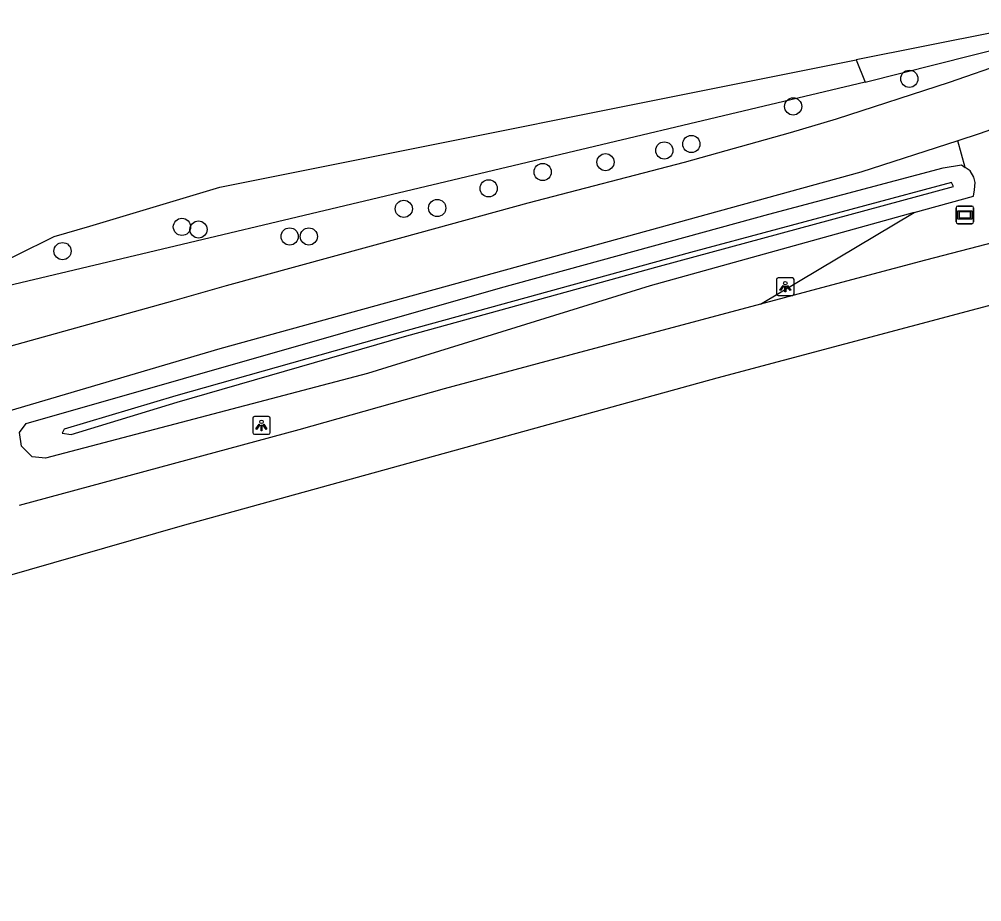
# Model space of a CAD drawing. Extents: x 162722 to 165099, y 384721 to 386283.
# Drawn here: x 164502.3 to 164557, y 385061.5 to 385111.7 of the extents above; entities that cross this region are included whole.
import ezdxf

# ---------------------------------------------------------------- set-up
doc = ezdxf.new("R2010")
doc.units = 0
for name, color, linetype in [('IMGEO_Boom', 7, 'Continuous'), ('IMGEO_Fietspad_gesloten', 7, 'Continuous'), ('IMGEO_Gemengd_bos', 7, 'Continuous'), ('IMGEO_Groenvoorziening', 7, 'Continuous'), ('IMGEO_Lichtpunt', 7, 'Continuous'), ('IMGEO_Plaatsnaambord', 7, 'Continuous'), ('IMGEO_Rijbaan_regionaal_gesloten', 7, 'Continuous'), ('IMGEO_Waterloop', 7, 'Continuous')]:
    doc.layers.add(name, color=color, linetype=linetype)

msp = doc.modelspace()

# ---------------------------------------------------------------- linework, layer by layer
at = {"layer": 'IMGEO_Boom'}
for centre in [(164552.898, 385108.283), (164546.296, 385106.711), (164538.973, 385104.209), (164540.511, 385104.574), (164535.631, 385103.543), (164532.061, 385102.984), (164528.991, 385102.053), (164524.166, 385100.889), (164526.067, 385100.936), (164511.558, 385099.864), (164512.499, 385099.715), (164517.68, 385099.32), (164518.771, 385099.32), (164504.774, 385098.486)]:
    msp.add_circle(centre, 0.489, dxfattribs=at)
at = {"layer": 'IMGEO_Fietspad_gesloten'}
for points in [[(164427.545, 385091.818), (164466.181, 385089.048), (164472.096, 385089.028), (164475.345, 385089.017), (164479.201, 385089.25), (164486.735, 385089.844), (164494.185, 385091.109), (164500, 385092.583), (164511.036, 385095.657), (164514.097, 385096.536), (164524.128, 385099.277), (164531.233, 385101.225), (164540.122, 385103.542), (164546.148, 385105.225), (164548.752, 385106.009), (164555.189, 385108.098), (164561.734, 385110.359), (164564.578, 385111.667)], [(164565.532, 385108.135), (164564.148, 385107.706), (164556.875, 385105.144), (164555.656, 385104.75)], [(164555.656, 385104.75), (164550.14, 385102.969), (164542.089, 385100.751), (164513.703, 385092.936), (164500.932, 385089.151)]]:
    msp.add_lwpolyline(points, dxfattribs=at)
at = {"layer": 'IMGEO_Gemengd_bos'}
for points in [[(164550.38, 385108.091), (164564.578, 385111.667)], [(164560.574, 385111.495), (164560.315, 385111.443), (164557.78, 385110.939), (164549.873, 385109.357)], [(164489.07, 385094.675), (164491.801, 385095.104), (164500.004, 385097.198), (164504.303, 385099.315), (164506.323, 385099.902), (164513.713, 385102.124), (164549.873, 385109.357)], [(164549.873, 385109.357), (164550.38, 385108.091)], [(164550.38, 385108.091), (164503.521, 385096.957), (164499.42, 385095.983), (164489.28, 385093.652), (164489.07, 385094.675)]]:
    msp.add_lwpolyline(points, dxfattribs=at)
at = {"layer": 'IMGEO_Groenvoorziening'}
for points in [[(164556.08, 385103.244), (164555.656, 385104.75)], [(164553.167, 385100.675), (164538.175, 385096.51), (164522.108, 385091.523), (164503.801, 385086.723), (164503.055, 385086.799), (164502.446, 385087.402), (164502.326, 385088.177), (164502.701, 385088.693), (164529.664, 385096.389), (164544.915, 385100.587), (164554.818, 385103.219), (164555.867, 385103.397), (164556.08, 385103.244)], [(164553.167, 385100.675), (164556.54, 385101.612), (164556.594, 385101.978), (164556.632, 385102.389), (164556.57, 385102.682), (164556.359, 385103.043), (164556.08, 385103.244)], [(164544.44, 385095.476), (164553.167, 385100.675)]]:
    msp.add_lwpolyline(points, dxfattribs=at)
at = {"layer": 'IMGEO_Lichtpunt'}
for p, q in [((164546.251, 385096.963), (164545.443, 385096.963)), ((164546.251, 385096.963), (164545.443, 385096.963)), ((164545.349, 385096.868), (164545.349, 385096.061)), ((164545.349, 385096.868), (164545.349, 385096.061)), ((164546.345, 385096.061), (164546.345, 385096.868)), ((164546.345, 385096.061), (164546.345, 385096.868)), ((164545.443, 385095.967), (164546.251, 385095.967)), ((164545.443, 385095.967), (164546.251, 385095.967)), ((164515.579, 385088.98), (164515.579, 385088.173)), ((164515.579, 385088.98), (164515.579, 385088.173)), ((164516.481, 385089.075), (164515.673, 385089.075)), ((164516.481, 385089.075), (164515.673, 385089.075)), ((164516.575, 385088.173), (164516.575, 385088.98)), ((164516.575, 385088.173), (164516.575, 385088.98)), ((164515.673, 385088.079), (164516.481, 385088.079)), ((164515.673, 385088.079), (164516.481, 385088.079))]:
    msp.add_line(p, q, dxfattribs=at)
for points in [[(164545.723, 385096.532), (164545.762, 385096.504), (164545.574, 385096.242), (164545.536, 385096.269), (164545.723, 385096.532)], [(164545.825, 385096.484), (164545.872, 385096.484), (164545.872, 385096.162), (164545.825, 385096.162), (164545.825, 385096.484)], [(164545.935, 385096.504), (164545.973, 385096.531), (164546.16, 385096.269), (164546.121, 385096.241), (164545.935, 385096.504)], [(164515.953, 385088.644), (164515.992, 385088.616), (164515.804, 385088.354), (164515.766, 385088.381), (164515.953, 385088.644)], [(164516.055, 385088.596), (164516.102, 385088.596), (164516.102, 385088.274), (164516.055, 385088.274), (164516.055, 385088.596)], [(164516.165, 385088.616), (164516.203, 385088.643), (164516.39, 385088.381), (164516.351, 385088.353), (164516.165, 385088.616)]]:
    msp.add_lwpolyline(points, dxfattribs=at)
for centre in [(164545.848, 385096.666), (164516.078, 385088.778)]:
    msp.add_circle(centre, 0.0994, dxfattribs=at)
for centre, start, end in [((164545.443, 385096.868), 90, 180), ((164545.443, 385096.868), 90, 180), ((164546.251, 385096.868), 0, 90), ((164546.251, 385096.868), 0, 90), ((164545.443, 385096.061), 180, 270), ((164545.443, 385096.061), 180, 270), ((164546.251, 385096.061), 270, 0), ((164546.251, 385096.061), 270, 360), ((164515.673, 385088.98), 90, 180), ((164515.673, 385088.98), 90, 180), ((164516.481, 385088.98), 0, 90), ((164516.481, 385088.98), 0, 90), ((164515.673, 385088.173), 180, 270), ((164515.673, 385088.173), 180, 270), ((164516.481, 385088.173), 270, 0), ((164516.481, 385088.173), 270, 360)]:
    msp.add_arc(centre, 0.0946, start, end, dxfattribs=at)
at = {"layer": 'IMGEO_Plaatsnaambord'}
for p, q in [((164555.557, 385100.143), (164555.557, 385100.943)), ((164555.557, 385100.943), (164555.557, 385100.143)), ((164555.657, 385101.043), (164556.447, 385101.043)), ((164556.447, 385101.043), (164555.657, 385101.043)), ((164556.547, 385100.943), (164556.547, 385100.143)), ((164556.547, 385100.143), (164556.547, 385100.943)), ((164556.447, 385100.043), (164555.657, 385100.043)), ((164555.657, 385100.043), (164556.447, 385100.043))]:
    msp.add_line(p, q, dxfattribs=at)
for points in [[(164555.658, 385100.775), (164556.446, 385100.775), (164556.446, 385100.311), (164555.658, 385100.311), (164555.658, 385100.775)], [(164555.723, 385100.71), (164555.723, 385100.376), (164556.381, 385100.376), (164556.381, 385100.71), (164555.723, 385100.71)]]:
    msp.add_lwpolyline(points, dxfattribs=at)
for centre, start, end in [((164555.657, 385100.943), 90, 180), ((164555.657, 385100.943), 90, 180), ((164556.447, 385100.943), 0, 90), ((164556.447, 385100.943), 360, 90), ((164555.657, 385100.143), 180, 270), ((164555.657, 385100.143), 180, 270), ((164556.447, 385100.143), 270, 0), ((164556.447, 385100.143), 270, 0)]:
    msp.add_arc(centre, 0.1, start, end, dxfattribs=at)
at = {"layer": 'IMGEO_Rijbaan_regionaal_gesloten'}
for points in [[(164566.982, 385101.5), (164564.63, 385100.807), (164559.736, 385099.508), (164553.821, 385097.977), (164548.479, 385096.556), (164544.44, 385095.476)], [(164567.783, 385098.14), (164541.949, 385091.263), (164511.564, 385082.862), (164492.645, 385077.429), (164476.979, 385072.818), (164457.586, 385066.975), (164438.067, 385060.942), (164422.969, 385056.11), (164407.271, 385050.93), (164384.53, 385043.318), (164369.306, 385038.043), (164348.776, 385030.779), (164334.911, 385025.82), (164323.856, 385021.714), (164309.264, 385016.25), (164297.072, 385011.607), (164282.069, 385005.858), (164264.319, 384998.783), (164263.334, 384998.39)], [(164544.44, 385095.476), (164537.495, 385093.619), (164531.74, 385092.082), (164526.454, 385090.651), (164518.196, 385088.334), (164502.298, 385084.025)]]:
    msp.add_lwpolyline(points, dxfattribs=at)
at = {"layer": 'IMGEO_Waterloop'}
msp.add_lwpolyline([(164504.858, 385088.362), (164504.748, 385088.14), (164505.268, 385088.057), (164511.281, 385089.901), (164524.348, 385093.676), (164538.704, 385097.639), (164555.403, 385102.158), (164555.293, 385102.392), (164540.456, 385098.406), (164524.362, 385093.969), (164511.209, 385090.268), (164504.858, 385088.362)], dxfattribs=at)

doc.saveas('drawing.dxf')
